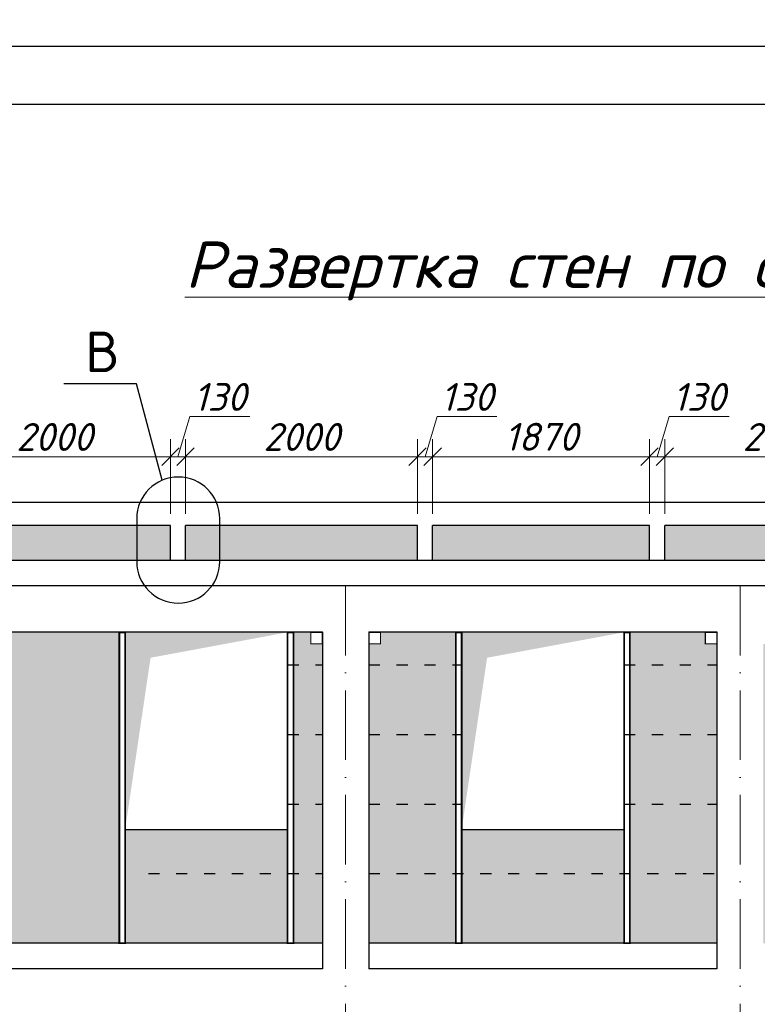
# Model space of a CAD drawing. Header units: millimetres. Extents: x 363306 to 7757304, y 1022887 to 1207196.
# Tile 268 of 656: x 1248346 to 1254702, y 1080421 to 1088906. Entities that reach past the tile are written whole.
import ezdxf

# ---------------------------------------------------------------- set-up
doc = ezdxf.new("R2010")
doc.units = ezdxf.units.MM
doc.linetypes.add('ACAD_ISO03W100', pattern=[30, 12, -18])
doc.linetypes.add('ACAD_ISO10W100', pattern=[18, 12, -3, 0, -3])
doc.layers.add('.', color=7, linetype='Continuous', lineweight=15)
doc.layers.add('окна', color=144, linetype='Continuous', lineweight=13)
doc.layers.add('0 @ 100', color=7, linetype='Continuous')
doc.layers.add('O3SAD', color=1, linetype='Continuous')
doc.styles.add('Arial', font='arial.ttf')
doc.styles.add('iso', font='isocpeur.TTF')
doc.styles.get("Standard").update_dxf_attribs({"font": 'isocpeui.ttf'})
doc.styles.add('ГОСТ 2.304', font='isocpeui.ttf')
doc.dimstyles.new('Санжар', dxfattribs={"dimtxt": 240, "dimasz": 200, "dimexe": 200, "dimexo": 200, "dimgap": 50, "dimtad": 1, "dimdec": 0, "dimtxsty": 'Standard', "dimblk": 'OBLIQUE', "dimcen": 2.5, "dimdle": 200, "dimclrd": 152, "dimclre": 152, "dimclrt": 152, "dimadec": 0, "dimazin": 0, "dimtfac": 1, "dimtdec": 0, "dimtmove": 0, "dimatfit": 3, "dimldrblk": 'OBLIQUE', "dimfxl": 0, "dimlwd": 0, "dimlwe": 0, "dimarcsym": 0})

# ---------------------------------------------------------------- blocks, each defined once
blk = doc.blocks.new('_Oblique')
at = {"color": 0, "linetype": 'ByBlock', "lineweight": -2}
blk.add_line((-0.5, -0.5), (0.5, 0.5), dxfattribs=at)
blk = doc.blocks.new('*D1002')
at = {"lineweight": 0, "transparency": 16777216}
for p, q in [((1247644.3, 1084646.8), (1247644.3, 1085290.2)), ((1249644.3, 1084646.8), (1249644.3, 1085290.2)), ((1247494.3, 1085140.2), (1249794.3, 1085140.2))]:
    blk.add_line(p, q, dxfattribs=at)
at = {"layer": 'Defpoints', "color": 0, "lineweight": 25, "transparency": 16777216}
for p in [(1249644.3, 1085140.2), (1247644.3, 1084546.8, 0), (1249644.3, 1084546.8, 0)]:
    blk.add_point(p, dxfattribs=at)
at = {"lineweight": 0, "transparency": 16777216, "xscale": 150, "yscale": 150, "zscale": 150, "rotation": 180}
blk.add_blockref('_Oblique', (1247644.3, 1085140.2), dxfattribs=at)
at = {"lineweight": 0, "transparency": 16777216, "xscale": 150, "yscale": 150, "zscale": 150}
blk.add_blockref('_Oblique', (1249644.3, 1085140.2), dxfattribs=at)
at = {"lineweight": 30, "transparency": 16777216, "insert": (1248644.3, 1085310.2), "char_height": 240, "attachment_point": 5, "bg_fill": 3, "box_fill_scale": 1.1, "bg_fill_color": 256, "bg_fill_true_color": 13158600, "bg_fill_transparency": 0}
blk.add_mtext('2000', dxfattribs=at)
blk = doc.blocks.new('*D1003')
at = {"lineweight": 0, "transparency": 16777216}
for p, q in [((1249709.3, 1085140.2), (1249812.8, 1085485.2)), ((1249812.8, 1085485.2), (1250328.4, 1085485.2)), ((1249644.3, 1084646.8), (1249644.3, 1085290.2)), ((1249774.3, 1084646.8), (1249774.3, 1085290.2)), ((1249494.3, 1085140.2), (1249924.3, 1085140.2))]:
    blk.add_line(p, q, dxfattribs=at)
at = {"layer": 'Defpoints', "color": 0, "lineweight": 25, "transparency": 16777216}
for p in [(1249774.3, 1085140.2), (1249644.3, 1084546.8, 0), (1249774.3, 1084546.8, 0)]:
    blk.add_point(p, dxfattribs=at)
at = {"lineweight": 0, "transparency": 16777216, "xscale": 150, "yscale": 150, "zscale": 150, "rotation": 180}
blk.add_blockref('_Oblique', (1249644.3, 1085140.2), dxfattribs=at)
at = {"lineweight": 0, "transparency": 16777216, "xscale": 150, "yscale": 150, "zscale": 150}
blk.add_blockref('_Oblique', (1249774.3, 1085140.2), dxfattribs=at)
at = {"lineweight": 30, "transparency": 16777216, "insert": (1250070.6, 1085655.2), "char_height": 240, "attachment_point": 5, "bg_fill": 3, "box_fill_scale": 1.1, "bg_fill_color": 256, "bg_fill_true_color": 13158600, "bg_fill_transparency": 0}
blk.add_mtext('130', dxfattribs=at)
blk = doc.blocks.new('*D1004')
at = {"lineweight": 0, "transparency": 16777216}
for p, q in [((1249774.3, 1084646.8), (1249774.3, 1085290.2)), ((1251774.3, 1084646.8), (1251774.3, 1085290.2)), ((1249624.3, 1085140.2), (1251924.3, 1085140.2))]:
    blk.add_line(p, q, dxfattribs=at)
at = {"layer": 'Defpoints', "color": 0, "lineweight": 25, "transparency": 16777216}
for p in [(1251774.3, 1085140.2), (1249774.3, 1084546.8, 0), (1251774.3, 1084546.8, 0)]:
    blk.add_point(p, dxfattribs=at)
at = {"lineweight": 0, "transparency": 16777216, "xscale": 150, "yscale": 150, "zscale": 150, "rotation": 180}
blk.add_blockref('_Oblique', (1249774.3, 1085140.2), dxfattribs=at)
at = {"lineweight": 0, "transparency": 16777216, "xscale": 150, "yscale": 150, "zscale": 150}
blk.add_blockref('_Oblique', (1251774.3, 1085140.2), dxfattribs=at)
at = {"lineweight": 30, "transparency": 16777216, "insert": (1250774.3, 1085310.2), "char_height": 240, "attachment_point": 5, "bg_fill": 3, "box_fill_scale": 1.1, "bg_fill_color": 256, "bg_fill_true_color": 13158600, "bg_fill_transparency": 0}
blk.add_mtext('2000', dxfattribs=at)
blk = doc.blocks.new('*D801')
at = {"lineweight": 0, "transparency": 16777216}
for p, q in [((1253839.3, 1085140.2), (1253942.8, 1085485.2)), ((1253942.8, 1085485.2), (1254458.4, 1085485.2)), ((1253774.3, 1084646.8), (1253774.3, 1085290.2)), ((1253904.3, 1084646.8), (1253904.3, 1085290.2)), ((1253624.3, 1085140.2), (1254054.3, 1085140.2))]:
    blk.add_line(p, q, dxfattribs=at)
at = {"layer": 'Defpoints', "color": 0, "lineweight": 25, "transparency": 16777216}
for p in [(1253904.3, 1085140.2), (1253774.3, 1084546.8, 0), (1253904.3, 1084546.8, 0)]:
    blk.add_point(p, dxfattribs=at)
at = {"lineweight": 0, "transparency": 16777216, "xscale": 150, "yscale": 150, "zscale": 150, "rotation": 180}
blk.add_blockref('_Oblique', (1253774.3, 1085140.2), dxfattribs=at)
at = {"lineweight": 0, "transparency": 16777216, "xscale": 150, "yscale": 150, "zscale": 150}
blk.add_blockref('_Oblique', (1253904.3, 1085140.2), dxfattribs=at)
at = {"lineweight": 30, "transparency": 16777216, "insert": (1254200.6, 1085655.2), "char_height": 240, "attachment_point": 5, "bg_fill": 3, "box_fill_scale": 1.1, "bg_fill_color": 256, "bg_fill_true_color": 13158600, "bg_fill_transparency": 0}
blk.add_mtext('130', dxfattribs=at)
blk = doc.blocks.new('*D802')
at = {"lineweight": 0, "transparency": 16777216}
for p, q in [((1251839.3, 1085140.2), (1251942.8, 1085485.2)), ((1251942.8, 1085485.2), (1252458.4, 1085485.2)), ((1251774.3, 1084646.8), (1251774.3, 1085290.2)), ((1251904.3, 1084646.8), (1251904.3, 1085290.2)), ((1251624.3, 1085140.2), (1252054.3, 1085140.2))]:
    blk.add_line(p, q, dxfattribs=at)
at = {"layer": 'Defpoints', "color": 0, "lineweight": 25, "transparency": 16777216}
for p in [(1251904.3, 1085140.2), (1251774.3, 1084546.8, 0), (1251904.3, 1084546.8, 0)]:
    blk.add_point(p, dxfattribs=at)
at = {"lineweight": 0, "transparency": 16777216, "xscale": 150, "yscale": 150, "zscale": 150, "rotation": 180}
blk.add_blockref('_Oblique', (1251774.3, 1085140.2), dxfattribs=at)
at = {"lineweight": 0, "transparency": 16777216, "xscale": 150, "yscale": 150, "zscale": 150}
blk.add_blockref('_Oblique', (1251904.3, 1085140.2), dxfattribs=at)
at = {"lineweight": 30, "transparency": 16777216, "insert": (1252200.6, 1085655.2), "char_height": 240, "attachment_point": 5, "bg_fill": 3, "box_fill_scale": 1.1, "bg_fill_color": 256, "bg_fill_true_color": 13158600, "bg_fill_transparency": 0}
blk.add_mtext('130', dxfattribs=at)
blk = doc.blocks.new('*D803')
at = {"lineweight": 0, "transparency": 16777216}
for p, q in [((1251904.3, 1084646.8), (1251904.3, 1085290.2)), ((1253774.3, 1084646.8), (1253774.3, 1085290.2)), ((1251754.3, 1085140.2), (1253924.3, 1085140.2))]:
    blk.add_line(p, q, dxfattribs=at)
at = {"layer": 'Defpoints', "color": 0, "lineweight": 25, "transparency": 16777216}
for p in [(1253774.3, 1085140.2), (1251904.3, 1084546.8, 0), (1253774.3, 1084546.8, 0)]:
    blk.add_point(p, dxfattribs=at)
at = {"lineweight": 0, "transparency": 16777216, "xscale": 150, "yscale": 150, "zscale": 150, "rotation": 180}
blk.add_blockref('_Oblique', (1251904.3, 1085140.2), dxfattribs=at)
at = {"lineweight": 0, "transparency": 16777216, "xscale": 150, "yscale": 150, "zscale": 150}
blk.add_blockref('_Oblique', (1253774.3, 1085140.2), dxfattribs=at)
at = {"lineweight": 30, "transparency": 16777216, "insert": (1252839.3, 1085311.8), "char_height": 240, "attachment_point": 5, "bg_fill": 3, "box_fill_scale": 1.1, "bg_fill_color": 256, "bg_fill_true_color": 13158600, "bg_fill_transparency": 0}
blk.add_mtext('1870', dxfattribs=at)
blk = doc.blocks.new('*D804')
at = {"lineweight": 0, "transparency": 16777216}
for p, q in [((1253904.3, 1084646.8), (1253904.3, 1085290.2)), ((1255904.3, 1084646.8), (1255904.3, 1085290.2)), ((1253754.3, 1085140.2), (1256054.3, 1085140.2))]:
    blk.add_line(p, q, dxfattribs=at)
at = {"layer": 'Defpoints', "color": 0, "lineweight": 25, "transparency": 16777216}
for p in [(1255904.3, 1085140.2), (1253904.3, 1084546.8, 0), (1255904.3, 1084546.8, 0)]:
    blk.add_point(p, dxfattribs=at)
at = {"lineweight": 0, "transparency": 16777216, "xscale": 150, "yscale": 150, "zscale": 150, "rotation": 180}
blk.add_blockref('_Oblique', (1253904.3, 1085140.2), dxfattribs=at)
at = {"lineweight": 0, "transparency": 16777216, "xscale": 150, "yscale": 150, "zscale": 150}
blk.add_blockref('_Oblique', (1255904.3, 1085140.2), dxfattribs=at)
at = {"lineweight": 30, "transparency": 16777216, "insert": (1254904.3, 1085310.2), "char_height": 240, "attachment_point": 5, "bg_fill": 3, "box_fill_scale": 1.1, "bg_fill_color": 256, "bg_fill_true_color": 13158600, "bg_fill_transparency": 0}
blk.add_mtext('2000', dxfattribs=at)

msp = doc.modelspace()

# ---------------------------------------------------------------- hatches: boundary and pattern name
at = {"layer": '.', "lineweight": 0, "true_color": 0xcd6928}
h = msp.add_hatch(dxfattribs=at)
h.set_pattern_fill('AR-B816C', color=32, scale=1.6)
h.set_pattern_definition([(0, (138115.57, -66118.02), (325.12, 325.12), [635, -15.24]), (0, (137790.45, -66102.78), (325.12, 325.12), [635, -15.24]), (90, (138115.57, -66118.02), (-325.12, 325.12), [-340.36, 309.88]), (90, (138100.33, -66118.02), (-325.12, 325.12), [-340.36, 309.88])])
h.paths.add_polyline_path([(1267854.271, 1083526.756), (1267754.271, 1083526.756), (1267754.271, 1083626.756), (1265604.313, 1083626.756), (1265604.313, 1080946.756), (1267854.271, 1080946.756)])
h.paths.add_polyline_path([(1265554.313, 1081926.745), (1264154.271, 1081926.745), (1264154.271, 1080946.756), (1265554.313, 1080946.756)])
h.paths.add_polyline_path([(1263754.271, 1083526.756), (1263654.271, 1083526.756), (1263654.271, 1083626.756), (1263034.313, 1083626.756), (1263034.313, 1080946.756), (1263754.271, 1080946.756)])
h.paths.add_polyline_path([(1262984.313, 1081926.745), (1261584.313, 1081926.745), (1261584.313, 1080946.756), (1262984.313, 1080946.756)])
h.paths.add_polyline_path([(1261534.313, 1083626.756), (1260304.313, 1083626.756), (1260304.313, 1080946.756), (1261534.313, 1080946.756)])
h.paths.add_polyline_path([(1260254.313, 1081926.745), (1258854.271, 1081926.745), (1258854.271, 1080946.756), (1260254.313, 1080946.756)])
h.paths.add_polyline_path([(1258454.271, 1083526.756), (1258354.271, 1083526.756), (1258354.271, 1083626.756), (1257404.313, 1083626.756), (1257404.313, 1080946.756), (1258454.271, 1080946.756)])
h.paths.add_polyline_path([(1257354.313, 1081926.745), (1255954.313, 1081926.745), (1255954.313, 1080946.756), (1257354.313, 1080946.756)])
h.paths.add_polyline_path([(1255904.313, 1083626.756), (1254854.313, 1083626.756), (1254854.313, 1083526.756), (1254754.271, 1083526.756), (1254754.271, 1080946.756), (1255904.313, 1080946.756)])
h.paths.add_polyline_path([(1254354.271, 1083526.756), (1254254.271, 1083526.756), (1254254.271, 1083626.756), (1253604.313, 1083626.756), (1253604.313, 1080946.756), (1254354.271, 1080946.756)])
h.paths.add_polyline_path([(1253554.313, 1081926.745), (1252154.313, 1081926.745), (1252154.313, 1080946.756), (1253554.313, 1080946.756)])
h.paths.add_polyline_path([(1252104.313, 1083626.756), (1251454.271, 1083626.756), (1251454.271, 1083526.756), (1251354.271, 1083526.756), (1251354.271, 1080946.756), (1252104.313, 1080946.756)])
h.paths.add_polyline_path([(1250954.271, 1083526.756), (1250854.271, 1083526.756), (1250854.271, 1083626.756), (1250704.313, 1083626.756), (1250704.313, 1080946.756), (1250954.271, 1080946.756)])
h.paths.add_polyline_path([(1250654.313, 1081926.745), (1249254.313, 1081926.745), (1249254.313, 1080946.756), (1250654.313, 1080946.756)])
h.paths.add_polyline_path([(1249204.313, 1083626.756), (1247804.313, 1083626.756), (1247804.313, 1080946.756), (1249204.313, 1080946.756)])
h.paths.add_polyline_path([(1247754.313, 1081926.745), (1246354.313, 1081926.745), (1246354.313, 1080946.756), (1247754.313, 1080946.756)])
h.paths.add_polyline_path([(1246304.313, 1083626.756), (1245454.271, 1083626.756), (1245454.271, 1083526.756), (1245354.271, 1083526.756), (1245354.271, 1080946.756), (1246304.313, 1080946.756)])
h.paths.add_polyline_path([(1244954.271, 1083526.756), (1244854.356, 1083526.756), (1244854.356, 1083626.756), (1244204.313, 1083626.756), (1244204.313, 1080946.756), (1244954.271, 1080946.756)])
h.paths.add_polyline_path([(1244154.313, 1081926.745), (1242754.313, 1081926.745), (1242754.313, 1080946.756), (1244154.313, 1080946.756)])
h.paths.add_polyline_path([(1242704.313, 1083626.756), (1242054.271, 1083626.756), (1242054.271, 1083526.756), (1241954.271, 1083526.756), (1241954.271, 1080946.756), (1242704.313, 1080946.756)])
h.paths.add_polyline_path([(1242704.313, 1080326.756), (1242054.271, 1080326.756), (1242054.271, 1080226.756), (1241954.271, 1080226.756), (1241954.271, 1077646.756), (1242704.313, 1077646.756)])
h.paths.add_polyline_path([(1244154.313, 1078626.745), (1242754.313, 1078626.745), (1242754.313, 1077646.756), (1244154.313, 1077646.756)])
h.paths.add_polyline_path([(1244954.271, 1080226.756), (1244854.356, 1080226.756), (1244854.356, 1080326.756), (1244204.313, 1080326.756), (1244204.313, 1077646.756), (1244954.271, 1077646.756)])
h.paths.add_polyline_path([(1246304.313, 1080326.756), (1245454.271, 1080326.756), (1245454.271, 1080226.756), (1245354.271, 1080226.756), (1245354.271, 1077646.756), (1246304.313, 1077646.756)])
h.paths.add_polyline_path([(1247754.313, 1078626.745), (1246354.313, 1078626.745), (1246354.313, 1077646.756), (1247754.313, 1077646.756)])
h.paths.add_polyline_path([(1249204.313, 1080326.756), (1247804.313, 1080326.756), (1247804.313, 1077646.756), (1249204.313, 1077646.756)])
h.paths.add_polyline_path([(1250654.313, 1078626.745), (1249254.313, 1078626.745), (1249254.313, 1077646.756), (1250654.313, 1077646.756)])
h.paths.add_polyline_path([(1250954.271, 1080226.756), (1250854.271, 1080226.756), (1250854.271, 1080326.756), (1250704.313, 1080326.756), (1250704.313, 1077646.756), (1250954.271, 1077646.756)])
h.paths.add_polyline_path([(1252104.313, 1080326.756), (1251454.271, 1080326.756), (1251454.271, 1080226.756), (1251354.271, 1080226.756), (1251354.271, 1077646.756), (1252104.313, 1077646.756)])
h.paths.add_polyline_path([(1253554.313, 1078626.745), (1252154.313, 1078626.745), (1252154.313, 1077646.756), (1253554.313, 1077646.756)])
h.paths.add_polyline_path([(1254354.271, 1080226.756), (1254254.271, 1080226.756), (1254254.271, 1080326.756), (1253604.313, 1080326.756), (1253604.313, 1077646.756), (1254354.271, 1077646.756)])
h.paths.add_polyline_path([(1255904.313, 1080326.756), (1254854.313, 1080326.756), (1254854.313, 1080226.756), (1254754.271, 1080226.756), (1254754.271, 1077646.756), (1255904.313, 1077646.756)])
h.paths.add_polyline_path([(1257354.313, 1078626.745), (1255954.313, 1078626.745), (1255954.313, 1077646.756), (1257354.313, 1077646.756)])
h.paths.add_polyline_path([(1258454.271, 1080226.756), (1258354.271, 1080226.756), (1258354.271, 1080326.756), (1257404.313, 1080326.756), (1257404.313, 1077646.756), (1258454.271, 1077646.756)])
h.paths.add_polyline_path([(1260254.313, 1078626.745), (1258854.271, 1078626.745), (1258854.271, 1077646.756), (1260254.313, 1077646.756)])
h.paths.add_polyline_path([(1261534.313, 1080326.756), (1260304.313, 1080326.756), (1260304.313, 1077646.756), (1261534.313, 1077646.756)])
h.paths.add_polyline_path([(1262984.313, 1078626.745), (1261584.313, 1078626.745), (1261584.313, 1077646.756), (1262984.313, 1077646.756)])
h.paths.add_polyline_path([(1263754.271, 1080226.756), (1263654.271, 1080226.756), (1263654.271, 1080326.756), (1263034.313, 1080326.756), (1263034.313, 1077646.756), (1263754.271, 1077646.756)])
h.paths.add_polyline_path([(1265554.313, 1078626.745), (1264154.271, 1078626.745), (1264154.271, 1077646.756), (1265554.313, 1077646.756)])
h.paths.add_polyline_path([(1267854.271, 1080226.756), (1267754.271, 1080226.756), (1267754.271, 1080326.756), (1265604.313, 1080326.756), (1265604.313, 1077646.756), (1267854.271, 1077646.756)])
h.paths.add_polyline_path([(1267854.271, 1076926.756), (1267754.271, 1076926.756), (1267754.271, 1077026.756), (1265604.271, 1077026.756), (1265604.271, 1074426.756), (1267854.271, 1074426.756)])
h.paths.add_polyline_path([(1265554.271, 1075326.756), (1264154.271, 1075326.756), (1264154.271, 1074426.756), (1265554.271, 1074426.756)])
h.paths.add_polyline_path([(1263754.271, 1076926.756), (1263654.271, 1076926.756), (1263654.271, 1077026.756), (1263034.271, 1077026.756), (1263034.271, 1074426.756), (1263754.271, 1074426.756)])
h.paths.add_polyline_path([(1262984.271, 1075326.756), (1261584.271, 1075326.756), (1261584.271, 1074426.756), (1262984.271, 1074426.756)])
h.paths.add_polyline_path([(1261534.271, 1077026.756), (1260304.271, 1077026.756), (1260304.271, 1074426.756), (1261534.271, 1074426.756)])
h.paths.add_polyline_path([(1260254.271, 1075326.756), (1258854.271, 1075326.756), (1258854.271, 1074426.756), (1260254.271, 1074426.756)])
h.paths.add_polyline_path([(1258454.271, 1076926.756), (1258354.271, 1076926.756), (1258354.271, 1077026.756), (1257404.271, 1077026.756), (1257404.271, 1074426.756), (1258454.271, 1074426.756)])
h.paths.add_polyline_path([(1257354.271, 1075326.756), (1255954.271, 1075326.756), (1255954.271, 1074426.756), (1257354.271, 1074426.756)])
h.paths.add_polyline_path([(1255904.271, 1077026.756), (1254854.271, 1077026.756), (1254854.271, 1076926.756), (1254754.271, 1076926.756), (1254754.271, 1074426.756), (1255904.271, 1074426.756)])
h.paths.add_polyline_path([(1254354.271, 1076926.756), (1254254.271, 1076926.756), (1254254.271, 1077026.756), (1253604.271, 1077026.756), (1253604.271, 1074426.756), (1254354.271, 1074426.756)])
h.paths.add_polyline_path([(1253554.271, 1075326.756), (1252154.271, 1075326.756), (1252154.271, 1074426.756), (1253554.271, 1074426.756)])
h.paths.add_polyline_path([(1252104.271, 1077026.756), (1251454.271, 1077026.756), (1251454.271, 1076926.756), (1251354.271, 1076926.756), (1251354.271, 1074426.756), (1252104.271, 1074426.756)])
h.paths.add_polyline_path([(1250954.271, 1076926.756), (1250854.271, 1076926.756), (1250854.271, 1077026.756), (1250704.271, 1077026.756), (1250704.271, 1075026.756), (1250954.271, 1075026.756)])
h.paths.add_polyline_path([(1250654.271, 1075326.756), (1249254.271, 1075326.756), (1249254.271, 1074426.756), (1250654.271, 1074426.756)])
h.paths.add_polyline_path([(1250954.271, 1075026.756), (1250704.271, 1075026.756), (1250704.271, 1074426.756), (1250954.271, 1074426.756)])
h.paths.add_polyline_path([(1249204.271, 1077026.756), (1247804.271, 1077026.756), (1247804.271, 1074426.756), (1249204.271, 1074426.756)])
h.paths.add_polyline_path([(1247754.271, 1075326.756), (1246354.271, 1075326.756), (1246354.271, 1074426.756), (1247754.271, 1074426.756)])
h.paths.add_polyline_path([(1246304.271, 1077026.756), (1245454.271, 1077026.756), (1245454.271, 1076926.756), (1245354.271, 1076926.756), (1245354.271, 1074426.756), (1246304.271, 1074426.756)])
h.paths.add_polyline_path([(1244954.271, 1076926.756), (1244854.271, 1076926.756), (1244854.271, 1077026.756), (1244204.271, 1077026.756), (1244204.271, 1074426.756), (1244954.271, 1074426.756)])
h.paths.add_polyline_path([(1244154.271, 1075326.756), (1242754.271, 1075326.756), (1242754.271, 1074426.756), (1244154.271, 1074426.756)])
h.paths.add_polyline_path([(1242704.271, 1077026.756), (1242054.271, 1077026.756), (1242054.271, 1076926.756), (1241954.271, 1076926.756), (1241954.271, 1074426.756), (1242704.271, 1074426.756)])
at = {"layer": 'окна', "lineweight": 0, "true_color": 0xcd6928}
h = msp.add_hatch(dxfattribs=at)
h.set_pattern_fill('AR-B816C', color=32)
h.set_pattern_definition([(0, (138115.57, -66118.02), (203.2, 203.2), [396.875, -9.525]), (0, (137912.37, -66108.5), (203.2, 203.2), [396.875, -9.525]), (90, (138115.57, -66118.02), (-203.2, 203.2), [-212.725, 193.675]), (90, (138106.04, -66118.02), (-203.2, 203.2), [-212.725, 193.675])])
h.paths.add_polyline_path([(1243254.271, 1084546.756), (1241554.271, 1084546.756), (1241554.271, 1084246.756), (1243254.271, 1084246.756)])
h.paths.add_polyline_path([(1245384.271, 1084546.756), (1243384.271, 1084546.756), (1243384.271, 1084246.756), (1245384.271, 1084246.756)])
h.paths.add_polyline_path([(1247514.271, 1084546.756), (1245514.271, 1084546.756), (1245514.271, 1084246.756), (1247514.271, 1084246.756)])
h.paths.add_polyline_path([(1249644.271, 1084546.756), (1247644.271, 1084546.756), (1247644.271, 1084246.756), (1249644.271, 1084246.756)])
h.paths.add_polyline_path([(1251774.271, 1084546.756), (1249774.271, 1084546.756), (1249774.271, 1084246.756), (1251774.271, 1084246.756)])
h.paths.add_polyline_path([(1253774.271, 1084546.756), (1251904.271, 1084546.756), (1251904.271, 1084246.756), (1253774.271, 1084246.756)])
h.paths.add_polyline_path([(1255904.271, 1084546.756), (1253904.271, 1084546.756), (1253904.271, 1084246.756), (1255904.271, 1084246.756)])
h.paths.add_polyline_path([(1257904.271, 1084546.756), (1256034.271, 1084546.756), (1256034.271, 1084246.756), (1257904.271, 1084246.756)])
h.paths.add_polyline_path([(1260034.271, 1084546.756), (1258034.271, 1084546.756), (1258034.271, 1084246.756), (1260034.271, 1084246.756)])
h.paths.add_polyline_path([(1262164.271, 1084546.756), (1260164.271, 1084546.756), (1260164.271, 1084246.756), (1262164.271, 1084246.756)])
h.paths.add_polyline_path([(1264294.271, 1084546.756), (1262294.271, 1084546.756), (1262294.271, 1084246.756), (1264294.271, 1084246.756)])
h.paths.add_polyline_path([(1266424.271, 1084546.756), (1264424.271, 1084546.756), (1264424.271, 1084246.756), (1266424.271, 1084246.756)])
h.paths.add_polyline_path([(1268254.271, 1084546.756), (1266554.271, 1084546.756), (1266554.271, 1084246.756), (1268254.271, 1084246.756)])

# ---------------------------------------------------------------- linework, layer by layer
at = {"lineweight": 30, "ltscale": 100}
for p, q in [((1268254.271, 1084746.756, 0), (1241554.271, 1084746.756, 0)), ((1249644.271, 1084546.756, 0), (1247644.271, 1084546.756, 0)), ((1251774.271, 1084546.756, 0), (1249774.271, 1084546.756, 0)), ((1253774.271, 1084546.756, 0), (1251904.271, 1084546.756, 0)), ((1255904.271, 1084546.756, 0), (1253904.271, 1084546.756, 0)), ((1268254.271, 1084246.756, 0), (1241554.271, 1084246.756, 0)), ((1268254.271, 1084026.756, 0), (1241554.271, 1084026.756, 0)), ((1250954.271, 1083626.756, 0), (1245354.271, 1083626.756, 0)), ((1250954.271, 1083626.756, 0), (1250954.271, 1080726.756, 0)), ((1251354.271, 1083626.756, 0), (1251354.271, 1080726.756, 0)), ((1254354.271, 1083626.756, 0), (1251354.271, 1083626.756, 0)), ((1254354.271, 1083626.756, 0), (1254354.271, 1080726.756, 0)), ((1250954.271, 1080946.756, 0), (1245354.271, 1080946.756, 0)), ((1254354.271, 1080946.756, 0), (1251354.271, 1080946.756, 0)), ((1250954.271, 1080726.756, 0), (1245354.271, 1080726.756, 0)), ((1254354.271, 1080726.756, 0), (1251354.271, 1080726.756, 0))]:
    msp.add_line(p, q, dxfattribs=at)
at = {"color": 18, "lineweight": 30, "true_color": 0x000000}
for p, q in [((1249644.271, 1084246.756, 0), (1249644.271, 1084546.756, 0)), ((1249774.271, 1084246.756, 0), (1249774.271, 1084546.756, 0)), ((1251774.271, 1084246.756, 0), (1251774.271, 1084546.756, 0)), ((1251904.271, 1084246.756, 0), (1251904.271, 1084546.756, 0)), ((1253774.271, 1084246.756, 0), (1253774.271, 1084546.756, 0)), ((1253904.271, 1084246.756, 0), (1253904.271, 1084546.756, 0))]:
    msp.add_line(p, q, dxfattribs=at)
at = {"color": 1, "linetype": 'ACAD_ISO10W100', "lineweight": 9, "ltscale": 50}
for p, q in [((1251154.271, 1084026.756, 0), (1251154.271, 1072631.741, 0)), ((1254554.271, 1084026.756, 0), (1254554.271, 1072631.741, 0))]:
    msp.add_line(p, q, dxfattribs=at)
at = {"color": 5, "linetype": 'ACAD_ISO03W100', "lineweight": 30, "ltscale": 8}
for p, q in [((1250654.313, 1083346.946), (1250954.271, 1083346.946)), ((1251354.271, 1083346.946), (1252154.313, 1083346.946)), ((1253554.313, 1083346.946), (1254354.271, 1083346.946)), ((1250654.313, 1082746.946), (1250954.271, 1082746.946)), ((1251354.271, 1082746.946), (1252154.313, 1082746.946)), ((1253554.313, 1082746.946), (1254354.271, 1082746.946)), ((1250654.313, 1082146.946), (1250954.271, 1082146.946)), ((1251354.271, 1082146.946), (1252154.313, 1082146.946)), ((1253554.313, 1082146.946), (1254354.271, 1082146.946)), ((1249454.271, 1081546.946), (1250954.271, 1081546.946)), ((1251354.271, 1081546.946), (1254354.271, 1081546.946))]:
    msp.add_line(p, q, dxfattribs=at)
at = {"lineweight": 25, "ltscale": 100}
msp.add_lwpolyline([(1249351.109, 1085768.761), (1248724.973, 1085768.761)], dxfattribs=at)
at = {"color": 4, "lineweight": 0, "const_width": 15, "elevation": 0}
for points in [[(1249204.313, 1083626.745), (1249254.313, 1083626.745), (1249254.313, 1080946.745), (1249204.313, 1080946.745)], [(1250704.313, 1083626.745), (1250654.313, 1083626.745), (1250654.313, 1080946.745), (1250704.313, 1080946.745)], [(1252104.313, 1083626.745), (1252154.313, 1083626.745), (1252154.313, 1080946.745), (1252104.313, 1080946.745)], [(1253604.313, 1083626.745), (1253554.313, 1083626.745), (1253554.313, 1080946.745), (1253604.313, 1080946.745)]]:
    msp.add_lwpolyline(points, close=True, dxfattribs=at)
at = {"color": 18, "lineweight": 30, "true_color": 0x000000, "elevation": 0}
for points in [[(1249254.313, 1081926.745), (1250654.313, 1081926.745), (1250654.313, 1083626.745), (1249254.313, 1083626.745)], [(1252154.313, 1081926.745), (1253554.313, 1081926.745), (1253554.313, 1083626.745), (1252154.313, 1083626.745)]]:
    msp.add_lwpolyline(points, close=True, dxfattribs=at)
at = {"color": 116, "lineweight": 18, "true_color": 0x136734, "const_width": 10, "elevation": 0}
for points in [[(1250854.271, 1083626.756), (1250954.271, 1083626.756), (1250954.271, 1083526.756), (1250854.271, 1083526.756)], [(1251454.271, 1083626.756), (1251354.271, 1083626.756), (1251354.271, 1083526.756), (1251454.271, 1083526.756)], [(1254254.271, 1083626.756), (1254354.271, 1083626.756), (1254354.271, 1083526.756), (1254254.271, 1083526.756)]]:
    msp.add_lwpolyline(points, close=True, dxfattribs=at)
at = {"color": 18, "lineweight": 30, "true_color": 0x000000}
for points in [[(1249254.313, 1081926.745, 0), (1249254.313, 1083626.745, 0), (1249473.516, 1083407.542, 0), (1250654.313, 1083626.745, 0)], [(1252154.313, 1081926.745, 0), (1252154.313, 1083626.745, 0), (1252373.516, 1083407.542, 0), (1253554.313, 1083626.745, 0)]]:
    msp.add_solid(points, dxfattribs=at)

# ---------------------------------------------------------------- texts
at = {"color": 116, "lineweight": 0, "true_color": 0x136734, "insert": (883892.483, 1087785.858), "char_height": 500, "width": 18765.00851, "attachment_point": 1, "style": 'Arial'}
msp.add_mtext('\\pi1602.2;{\\fISOCPEUR|b0|i1|c204|p34;\\L\\C256;\\c0;План ленточного фундамента для перегородки }', dxfattribs=at)
at = {"color": 18, "lineweight": 0, "true_color": 0x000000, "insert": (1249769.971, 1086994.483, 0), "char_height": 400, "width": 15937.26427, "attachment_point": 1}
msp.add_mtext('{\\LРазвертка стен по оси "Г" в осях "1-7"}', dxfattribs=at)
at = {"lineweight": 25, "ltscale": 100, "insert": (1248909.973, 1086218.761), "char_height": 350, "width": 455, "attachment_point": 1}
msp.add_mtext('{\\fISOCPEUR|b0|i0|c204|p34;В}', dxfattribs=at)
at = {"lineweight": 9, "char_height": 400, "width": 9717.00309, "attachment_point": 1, "style": 'iso'}
for insert in [(954613.151, 1083015.009), (999613.151, 1083015.009), (1044613.151, 1083015.009)]:
    msp.add_mtext('\\pi1764.372;{\\fISOCPEUR|b0|i1|c204|p34;Примерных вид для\\P\\pi488.236;стена монтажа (Газоблок)}', dxfattribs=dict(at, insert=insert))
at = {"layer": '0 @ 100', "color": 7, "insert": (761996.908, 1075986.433), "char_height": 318.940213, "width": 19697.5359, "attachment_point": 4, "style": 'ГОСТ 2.304'}
msp.add_mtext('\\pi5457.36288;{\\fISOCPEUR|b1|i1|c204|p34;Характеристика участка строительства:\\P\\pi0;\\P}Расчетная зимняя температура воздух 15 °С.\\PСкоростной напор ветра   - 38кг/м2.\\PВес снегового покрова    - 50кг/м2.\\PКлассификация зданий по функциональной пожарной опасности - Ф 4.1 \\PКоэффициент надежности по назначению - 0.95\\P\\P^IПроектом разработано подъёмник для мало мобильных граждан населения грузоподъемностью 250 кг. скоростью 0,25 см/с. Двери шахт подъёмника противопожарные с пределом огнестойкости El 30. Подъёмники оборудованы кабинами габаритами 1500х1500 мм, ширина дверей кабины обеспечивает проезд инвалидной коляски. Для экстренных случаев подъёмник оснащен дополнительным аккумулятором и механическим спуском для безопасного спуска пассажира в нулевую отметку. Так же в дверях подъёмника установлены замки датчики которые открываются с ключевыми картами, чтобы открыть двери подъёмника.\\P^IС внешней и внутренней стороны наружных стен предусмотрено обшивка из аквапанелей толщиной 12,5мм с утеплением из минераловатной ваты на кварцевой основе, А =0,040 Вт/мС, толщиной 100мм. (по теплотехническому расчету). Наружная отделка из органическое стекло.\\P^IПодрядчик обязан предоставить заказчику сертификаты соответствия и пожарной безопасности на фасадную систему и все применяемые в данной системе материалы и изделия.\\PКонструкции, изделия и материалы применены по действующим стандартам, ТУ, сертификатам. На путях эвакуации используются отделочные материалы, соответствующие требованиям п. 5.25 ШНК 2.01.02-04.\\PОтделка стен с внутренней стороны окраска водоэмульсионными красками светлых тонов. Во внутренней и наружной отделке использованы современные отделочные материалы используемые на территории Республики Узбекистан.\\P^IКрыша - скатная из металлических профилированных листов с полимерными покрытиями с обеих сторон толщ.0,55мм по металлическим конструкциям.\\P^IПо периметру наружных стен устраивается бетонная отмостка. Бетон кл.В 7,5 шириной 1000 мм, толщиной 50 мм по гравийному основанию толщиной 100 мм -150 мм.\\P^IВсе строительно-монтажные работы вести согласно указаний соответствующих строительных норм и проекта производства работ (П.П.Р.) на основании ШНК 3.01.01 - 03 и КМК 3.01.02 - 00.', dxfattribs=at)

# ---------------------------------------------------------------- next in the draw order: dimensions: what is measured, and where the dimension line sits
at = {"color": 18, "lineweight": 30, "true_color": 0x000000}
dim = msp.add_linear_dim(base=(1249644.271, 1085140.208, 0), p1=(1247644.271, 1084546.756, 0), p2=(1249644.271, 1084546.756, 0), dimstyle='Санжар', override={"dimasz": 150, "dimexe": 150, "dimexo": 100, "dimdle": 150, "dimclrd": 256, "dimclre": 256, "dimclrt": 256, "dimtmove": 1, "dimfxl": 0.18, "dimtfill": 1, "dimarcsym": 2}, dxfattribs=at)
dim.commit()
dim.dimension.update_dxf_attribs({"geometry": '*D1002', "text_midpoint": (1248644.271, 1085310.208, 0)})

# ---------------------------------------------------------------- next in the draw order: dimensions: what is measured, and where the dimension line sits
dim = msp.add_linear_dim(base=(1249774.271, 1085140.208, 0), p1=(1249644.271, 1084546.756, 0), p2=(1249774.271, 1084546.756, 0), dimstyle='Санжар', override={"dimasz": 150, "dimexe": 150, "dimexo": 100, "dimdle": 150, "dimclrd": 256, "dimclre": 256, "dimclrt": 256, "dimtmove": 1, "dimfxl": 0.18, "dimtfill": 1, "dimarcsym": 2}, dxfattribs=at)
dim.commit()
dim.dimension.update_dxf_attribs({"geometry": '*D1003', "text_midpoint": (1249862.771, 1085655.208, 0)})

# ---------------------------------------------------------------- next in the draw order: linework, layer by layer
at = {"lineweight": 25, "ltscale": 100}
msp.add_lwpolyline([(1249573.904, 1084937.28), (1249351.109, 1085768.761)], dxfattribs=at)

# ---------------------------------------------------------------- next in the draw order: dimensions: what is measured, and where the dimension line sits
at = {"color": 18, "lineweight": 30, "true_color": 0x000000}
dim = msp.add_linear_dim(base=(1251774.271, 1085140.208, 0), p1=(1249774.271, 1084546.756, 0), p2=(1251774.271, 1084546.756, 0), dimstyle='Санжар', override={"dimasz": 150, "dimexe": 150, "dimexo": 100, "dimdle": 150, "dimclrd": 256, "dimclre": 256, "dimclrt": 256, "dimtmove": 1, "dimfxl": 0.18, "dimtfill": 1, "dimarcsym": 2}, dxfattribs=at)
dim.commit()
dim.dimension.update_dxf_attribs({"geometry": '*D1004', "text_midpoint": (1250774.271, 1085310.208, 0)})

# ---------------------------------------------------------------- next in the draw order: linework, layer by layer
at = {"lineweight": 30}
msp.add_lwpolyline([(1237706.348, 1088178.072), (1277206.348, 1088178.072), (1277206.348, 1059478.072), (1237706.348, 1059478.072)], close=True, dxfattribs=at)
at = {"lineweight": 25, "ltscale": 100}
msp.add_lwpolyline([(1250070.341, 1084606.725, 1), (1249353.802, 1084606.725), (1249353.802, 1084236.535, 1), (1250070.341, 1084236.535)], format="xyb", close=True, dxfattribs=at)
at = {"layer": 'O3SAD', "color": 1}
msp.add_lwpolyline([(1235706.348, 1088678.072), (1277706.348, 1088678.072), (1277706.348, 1058978.072), (1235706.348, 1058978.072)], close=True, dxfattribs=at)

# ---------------------------------------------------------------- next in the draw order: texts
at = {"lineweight": 9, "char_height": 400, "width": 9717.00309, "attachment_point": 1, "style": 'iso'}
for insert in [(1134531.899, 1087474.922, 0), (1179462.79, 1087508.085, 0), (1224462.79, 1087508.085, 0)]:
    msp.add_mtext('\\pi1764.372;Примерных вид для\\P\\pi488.236;стена монтажа (Газоблок)', dxfattribs=dict(at, insert=insert))

# ---------------------------------------------------------------- next in the draw order: dimensions: what is measured, and where the dimension line sits
at = {"color": 18, "lineweight": 30, "true_color": 0x000000}
for base, p1, p2, picture, middle in [((1251904.271, 1085140.208, 0), (1251774.271, 1084546.756, 0), (1251904.271, 1084546.756, 0), '*D802', (1251992.771, 1085655.208, 0)), ((1253904.271, 1085140.208, 0), (1253774.271, 1084546.756, 0), (1253904.271, 1084546.756, 0), '*D801', (1253992.771, 1085655.208, 0))]:
    dim = msp.add_linear_dim(base=base, p1=p1, p2=p2, dimstyle='Санжар', override={"dimasz": 150, "dimexe": 150, "dimexo": 100, "dimdle": 150, "dimclrd": 256, "dimclre": 256, "dimclrt": 256, "dimtmove": 1, "dimfxl": 0.18, "dimtfill": 1, "dimarcsym": 2}, dxfattribs=at)
    dim.commit()
    dim.dimension.update_dxf_attribs({"geometry": picture, "text_midpoint": middle})

# ---------------------------------------------------------------- next in the draw order: dimensions: what is measured, and where the dimension line sits
dim = msp.add_linear_dim(base=(1253774.271, 1085140.208, 0), p1=(1251904.271, 1084546.756, 0), p2=(1253774.271, 1084546.756, 0), dimstyle='Санжар', override={"dimasz": 150, "dimexe": 150, "dimexo": 100, "dimdle": 150, "dimclrd": 256, "dimclre": 256, "dimclrt": 256, "dimtmove": 1, "dimfxl": 0.18, "dimtfill": 1, "dimarcsym": 2}, dxfattribs=at)
dim.commit()
dim.dimension.update_dxf_attribs({"geometry": '*D803', "text_midpoint": (1252839.271, 1085311.753, 0)})

# ---------------------------------------------------------------- next in the draw order: dimensions: what is measured, and where the dimension line sits
dim = msp.add_linear_dim(base=(1255904.271, 1085140.208, 0), p1=(1253904.271, 1084546.756, 0), p2=(1255904.271, 1084546.756, 0), dimstyle='Санжар', override={"dimasz": 150, "dimexe": 150, "dimexo": 100, "dimdle": 150, "dimclrd": 256, "dimclre": 256, "dimclrt": 256, "dimtmove": 1, "dimfxl": 0.18, "dimtfill": 1, "dimarcsym": 2}, dxfattribs=at)
dim.commit()
dim.dimension.update_dxf_attribs({"geometry": '*D804', "text_midpoint": (1254904.271, 1085310.208, 0)})

doc.saveas('drawing.dxf')
